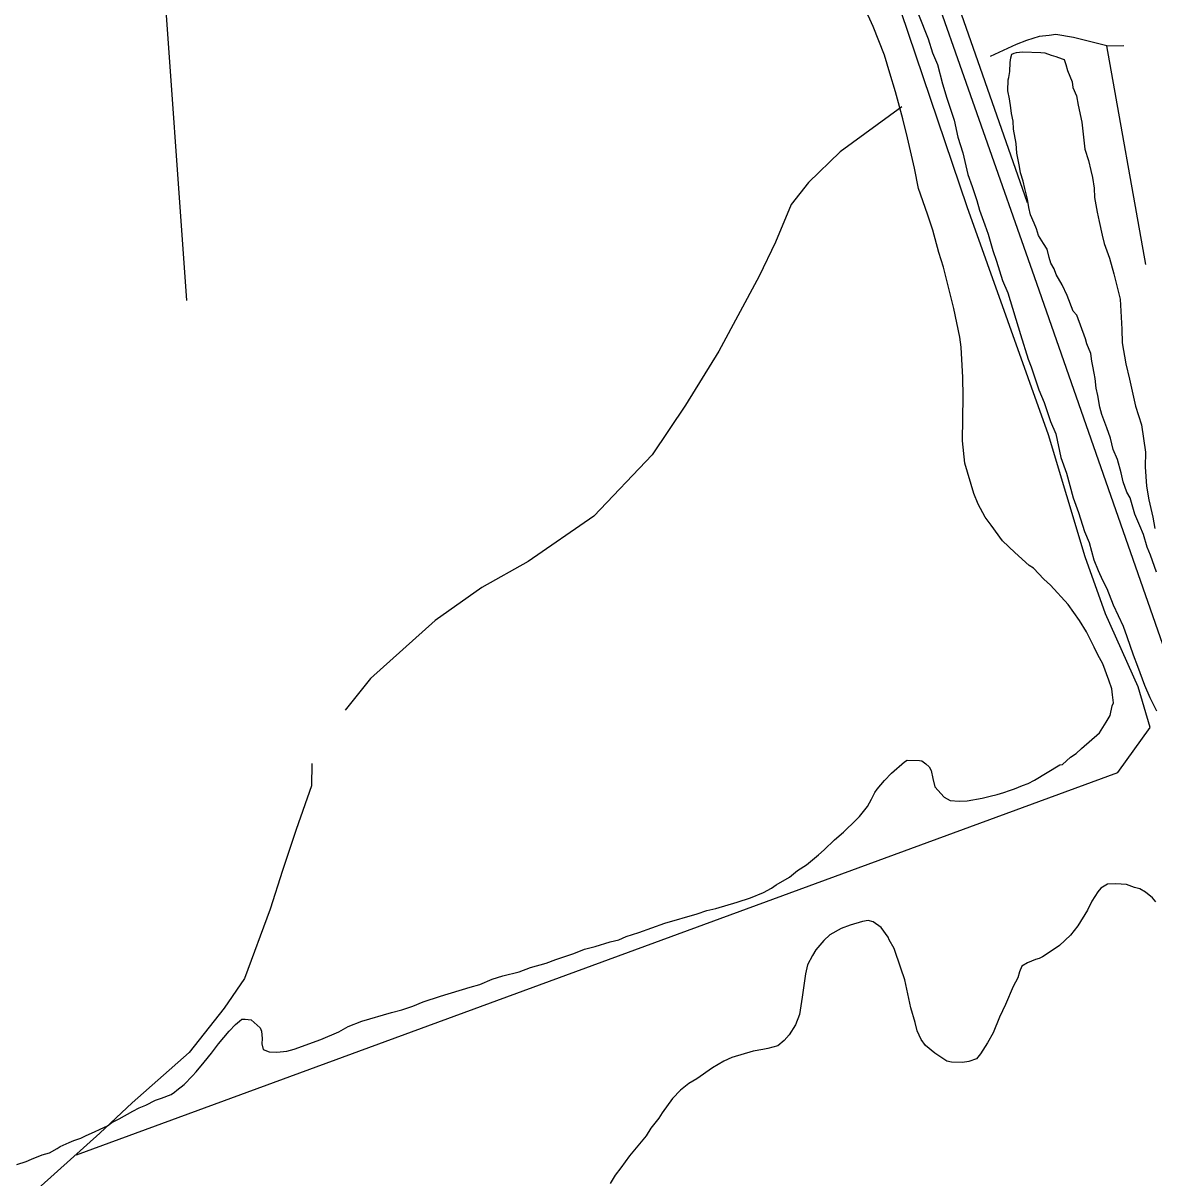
# Model space of a CAD drawing. Extents: x 3161564 to 3199464, y 849354 to 874788.
# Drawn here: x 3171139 to 3172127, y 862295 to 863303 of the extents above; entities that cross this region are included whole.
import ezdxf

# ---------------------------------------------------------------- set-up
doc = ezdxf.new("R2010")
doc.units = 0
for name, color, linetype in [('V-RAIL-TRAK', 7, 'Continuous'), ('V-ROAD-CNTR', 7, 'Continuous'), ('V-SITE-VEGE', 7, 'Continuous'), ('V-TOPO-SHOR', 7, 'Continuous')]:
    doc.layers.add(name, color=color, linetype=linetype)

msp = doc.modelspace()

# ---------------------------------------------------------------- linework, layer by layer
at = {"layer": 'V-RAIL-TRAK'}
msp.add_lwpolyline([(3173048.9, 860197.7), (3172969.1, 860400.4), (3172899.4, 860580.2), (3172868.7, 860665.4), (3172845.4, 860728.8), (3172796.3, 860868), (3172752.1, 860997.5), (3172667.5, 861235.5), (3172568.3, 861521.3), (3172481.5, 861766.7), (3172368.2, 862089.8), (3172301.4, 862284.2), (3172025, 863075.6), (3171924.2, 863362.6)], dxfattribs=at)
at = {"layer": 'V-ROAD-CNTR'}
msp.add_lwpolyline([(3171157.8, 865600.7), (3172016.6, 863146.4)], dxfattribs=at)
at = {"layer": 'V-SITE-VEGE'}
for points in [[(3171784.5, 863716.3), (3171792.4, 863692.2), (3171798.5, 863677), (3171806.9, 863654.4), (3171813, 863639.6), (3171821.8, 863613.1), (3171826.9, 863595), (3171841.7, 863548.8), (3171847.7, 863528.7), (3171855.6, 863504.1), (3171860.8, 863488.9), (3171865.4, 863475.2), (3171872.9, 863454), (3171877.5, 863438.8), (3171885.4, 863413.8), (3171891.9, 863396.6), (3171898, 863378.4), (3171912.9, 863334.7), (3171921.7, 863310.6), (3171930.2, 863289.5), (3171933.9, 863277.2)], [(3171977.2, 862626.1), (3171984.1, 862627.9), (3171990.4, 862629.3), (3171996.3, 862631.1), (3172001.2, 862633), (3172005.6, 862634.4), (3172012.5, 862637.2), (3172017.4, 862639.1), (3172022.9, 862641.9), (3172045.1, 862655.2), (3172047.5, 862655.7), (3172054.5, 862661.9), (3172059.4, 862665.2), (3172063.9, 862669.6), (3172079.7, 862683.4), (3172085.7, 862692.6), (3172089.2, 862698.4), (3172090.8, 862706.7), (3172091.9, 862709.6), (3172091, 862716.5), (3172090.6, 862721.8), (3172087.8, 862729.2), (3172082.7, 862743.5), (3172078.4, 862751.3), (3172075.1, 862758.2), (3172068.5, 862771.5), (3172062.3, 862781.4), (3172052.3, 862795.2), (3172036.9, 862812.1), (3172031.2, 862817.6), (3172022.1, 862827), (3172018.2, 862829.5), (3172005.7, 862840.9), (3171995.1, 862850.9), (3171985.1, 862864.7), (3171979.8, 862871.7), (3171973.7, 862883), (3171969.9, 862892.3), (3171962.1, 862918.8), (3171960, 862938.4), (3171960.6, 862977), (3171960.4, 862993.6), (3171958.9, 863020), (3171957.6, 863028.8), (3171952.6, 863053.8), (3171943.4, 863090), (3171939.3, 863102.8), (3171934.2, 863122.4), (3171929.6, 863136.2), (3171921.6, 863158.8), (3171918, 863176.4), (3171912.1, 863202.9), (3171908, 863219.6), (3171901.6, 863243.1), (3171896.5, 863259.3), (3171891.8, 863275), (3171882, 863300.1), (3171874.5, 863316.8)], [(3171933.9, 863277.2), (3171938.1, 863266.9), (3171942.7, 863250.2), (3171946.4, 863237.5), (3171952.9, 863218.3), (3171956.1, 863203.6), (3171960.3, 863189.9), (3171964.8, 863170.8), (3171968.5, 863160.4), (3171972.7, 863148.2), (3171975, 863139.8), (3171979.7, 863127), (3171982.5, 863118.7), (3171986.7, 863104.5), (3171989.9, 863095.1), (3171995, 863078.4), (3171999.7, 863067.6), (3172010.8, 863031.3), (3172017.3, 863009.7), (3172020.1, 863002.8), (3172026.6, 862982.7), (3172031.3, 862971.9), (3172036.9, 862955.2), (3172041.6, 862944.4), (3172046.1, 862923.8), (3172050.8, 862910), (3172056.8, 862888.4), (3172061.4, 862875.7), (3172066.5, 862859), (3172070.8, 862849.6), (3172074.9, 862834.4), (3172078.7, 862825.1), (3172082.4, 862816.7), (3172086.2, 862809.3), (3172091.8, 862795.1), (3172100.3, 862776.4), (3172103.6, 862767.5), (3172109.2, 862751.3), (3172112.9, 862741.5), (3172119, 862724.8), (3172123.7, 862714), (3172129.4, 862702.6)], [(3172080.1, 862967.6), (3172078.3, 862977.9), (3172076.9, 862984.3), (3172076.1, 862992.6), (3172075.2, 862997.5), (3172073.8, 863003.4), (3172072.9, 863007.8), (3172072.1, 863014.7), (3172068.8, 863023), (3172067.4, 863027.4), (3172059.9, 863048.1), (3172056.6, 863051.5), (3172051.4, 863065.3), (3172047.2, 863074.6), (3172042, 863083.5), (3172040.1, 863088.4), (3172037.3, 863093.4), (3172035.9, 863098.3), (3172034, 863105.6), (3172030.7, 863110.6), (3172026.4, 863117.5), (3172024.6, 863123.4), (3172022.7, 863128.3), (3172019.4, 863135.7), (3172018, 863142), (3172016.7, 863149.4), (3172014.4, 863158.7), (3172013.1, 863165.1), (3172010.7, 863172.4), (3172009.9, 863177.8), (3172007.6, 863189.6), (3172006.8, 863197.9), (3172004.5, 863210.6), (3172004.2, 863217.5), (3172002.8, 863224.3), (3172002.4, 863229.2), (3172001.1, 863237), (3171999.7, 863243.9), (3171999.9, 863253.7), (3172000.4, 863255.6), (3172001.5, 863261), (3172001.6, 863268.8), (3172002.2, 863272.7), (3172003.2, 863276.1), (3172005.2, 863277), (3172007.1, 863277.5), (3172012.5, 863277.9), (3172028.6, 863277.6), (3172032, 863277.1), (3172037.4, 863275), (3172041.7, 863274), (3172047.1, 863271.9), (3172049, 863271.4), (3172050.4, 863267), (3172051.8, 863261.6), (3172056, 863251.8), (3172056.4, 863246.9), (3172059.7, 863239.5), (3172061.1, 863231.6), (3172064.2, 863216.5), (3172066.8, 863193), (3172070, 863183.2), (3172072.3, 863174.3), (3172073.7, 863168.4), (3172075, 863159.1), (3172075.3, 863150.8), (3172077.6, 863138.1), (3172079.4, 863129.8), (3172082.1, 863118), (3172083.9, 863110.7), (3172088.6, 863097.9), (3172092.3, 863084.1), (3172097.8, 863062.1), (3172099.3, 863035.7), (3172099.6, 863024), (3172102.7, 863005.4), (3172105.9, 862992.1), (3172111.3, 862968.6), (3172116.4, 862952.4), (3172119.9, 862928.4), (3172119.7, 862915.7), (3172120.9, 862898.6), (3172122.7, 862886.8), (3172126.3, 862871.6), (3172128.1, 862861.8)], [(3172110.7, 862874.3), (3172106.6, 862888.6), (3172103.7, 862893.5), (3172100.5, 862902.4), (3172098.6, 862910.2), (3172095.4, 862922), (3172091.7, 862930.8), (3172089.4, 862940.6), (3172086.1, 862949.5), (3172081.9, 862961.3), (3172080.1, 862967.6)], [(3172129.4, 862823.7), (3172124.3, 862838.5), (3172121.5, 862845.4), (3172118.3, 862856.6), (3172115, 862864), (3172110.7, 862874.3)], [(3171183.6, 862327.3), (3171189.9, 862329.2), (3171194.4, 862331.5), (3171201.8, 862334.8), (3171206.7, 862337.2), (3171213.1, 862340), (3171217, 862342.9), (3171223.4, 862346.2), (3171235.3, 862352.8), (3171240.7, 862355.7), (3171246.6, 862358), (3171255, 862362.3), (3171260.4, 862364.1), (3171268.7, 862367.4), (3171271.7, 862369.3), (3171273.7, 862371.2), (3171280.1, 862376), (3171287.5, 862383.7), (3171290.5, 862387.1), (3171297.5, 862395.7), (3171304, 862403.4), (3171310, 862411.6), (3171319.4, 862422.7), (3171324.9, 862428.5), (3171328.4, 862431.3), (3171330.4, 862433.3), (3171333.3, 862433.2), (3171338.7, 862432.6), (3171346.4, 862425.7), (3171347.8, 862422.7), (3171348.2, 862416.4), (3171348.1, 862411.5), (3171349, 862406.6), (3171354.3, 862404.5), (3171361.1, 862404.4), (3171369.9, 862405.3), (3171376.3, 862407.1), (3171399.4, 862415.5), (3171415.1, 862422.1), (3171423.5, 862426.8), (3171435.3, 862431.5), (3171461.3, 862438.9), (3171470.2, 862441.2), (3171480, 862444.4), (3171488.8, 862448.2), (3171504.1, 862453.3), (3171530.1, 862461.2), (3171538.4, 862463.5), (3171549.2, 862468.2), (3171558.6, 862471), (3171572.8, 862474.6), (3171582.6, 862478.4), (3171596.3, 862482), (3171604.7, 862485.3), (3171620.4, 862490.4), (3171629.7, 862494.2), (3171639.1, 862496.5), (3171652.3, 862500.6), (3171659.7, 862502.5), (3171666.1, 862505.3), (3171677.4, 862509), (3171700, 862516.9), (3171728.4, 862525.3), (3171736.8, 862528), (3171744.6, 862529.9), (3171763.3, 862535.4), (3171775, 862539.1), (3171786.3, 862543.8), (3171793.2, 862547.6), (3171797.2, 862550.5), (3171809, 862557.1), (3171816, 862562.9), (3171823.9, 862568.1), (3171834.3, 862576.7), (3171839.2, 862581), (3171848.2, 862589.7), (3171856.1, 862596.4), (3171860.1, 862600.7), (3171863, 862603.1), (3171866, 862606), (3171870, 862610.3), (3171877, 862619), (3171880.5, 862625.3), (3171883.5, 862631.1), (3171885.5, 862634), (3171892, 862641.7), (3171898, 862647.9), (3171909.4, 862658), (3171911.8, 862659.4), (3171922.6, 862659.2), (3171924.5, 862658.7), (3171927.9, 862656.2), (3171930.8, 862653.7), (3171932.7, 862650.3), (3171934, 862643.4), (3171935.8, 862636), (3171944, 862627.1), (3171949.3, 862624.1), (3171957.1, 862623.5), (3171964, 862623.9), (3171977.2, 862626.1)], [(3172129, 862535.6), (3172126.1, 862539.1), (3172119.9, 862544.1), (3172115, 862547.1), (3172110.2, 862548.2), (3172103.4, 862550.7), (3172094.1, 862551.4), (3172086.8, 862551), (3172080.9, 862547.7), (3172078.4, 862544.3), (3172072.9, 862536.1), (3172069.3, 862528.3), (3172060.8, 862514.8), (3172054.3, 862506.6), (3172044.9, 862497.5), (3172037.5, 862492.7)], [(3172037.5, 862492.7), (3172030, 862487.5), (3172027.1, 862486.1), (3172023.7, 862485.2), (3172016.8, 862482.3), (3172011.8, 862479.5), (3172009.8, 862474.6), (3172008.3, 862469.3), (3172004.2, 862461.6), (3171997.6, 862446), (3171992.5, 862434.9), (3171986.9, 862421.3), (3171981.9, 862412.6), (3171975.9, 862402.9), (3171972.4, 862398.6), (3171965.5, 862396.3), (3171960.1, 862395.4), (3171950.4, 862395.6), (3171946.5, 862396.6), (3171935.9, 862403.6), (3171927.7, 862410.1), (3171923.9, 862415.5), (3171920.6, 862422.9), (3171918.7, 862430.3), (3171915, 862443), (3171909.6, 862467.5), (3171906.3, 862477.8), (3171900.3, 862495), (3171896, 862502.4), (3171895.1, 862504.9), (3171888.9, 862513.3), (3171882.1, 862518.3), (3171877.7, 862519.3), (3171872.8, 862518.4), (3171862, 862515.2), (3171854.2, 862512.4), (3171844.3, 862506.7), (3171838.9, 862501.9), (3171831.9, 862493.7), (3171828.9, 862488.9), (3171824.8, 862480.7), (3171822.8, 862472.9), (3171820, 862452.4), (3171817.8, 862437.3), (3171814.2, 862428.1), (3171808.7, 862419.4), (3171804.2, 862414.6), (3171798.8, 862409.8), (3171789.9, 862407.5), (3171785.5, 862406.6), (3171777.2, 862405.3), (3171758.5, 862399.7), (3171751.7, 862396.4), (3171741.8, 862390.7), (3171728, 862381.2), (3171721.1, 862376.9), (3171713.6, 862371.2), (3171706.7, 862364), (3171697.7, 862351.4), (3171694.7, 862346.6), (3171687.7, 862337.9), (3171683.7, 862331.2), (3171669.2, 862313.8), (3171661.7, 862303.2), (3171656.7, 862296.9), (3171652.2, 862289.7)], [(3171133.9, 862306.2), (3171142.2, 862309), (3171146.7, 862310.8), (3171156, 862314.6), (3171162.4, 862316.4), (3171169.3, 862320.2), (3171171.8, 862322.1), (3171179.6, 862325.4), (3171183.6, 862327.3)]]:
    msp.add_lwpolyline(points, dxfattribs=at)
at = {"layer": 'V-TOPO-SHOR'}
msp.add_line((3172120.1, 863092.4), (3172086.1, 863283.3), dxfattribs=at)
for points in [[(3171964.2, 863142.6), (3171740.4, 863803.4), (3171577, 864279.5), (3171481.1, 864570.8), (3171402.9, 864727.1)], [(3170887.8, 864215.5), (3171111.6, 864222.6), (3171221.7, 863775), (3171246.6, 863664.8), (3171250.1, 863544), (3171246.6, 863423.2), (3171260.8, 863359.3), (3171282.1, 863060.9)], [(3172086.1, 863283.3), (3172057.1, 863290.6), (3172041.7, 863293.1), (3172035.9, 863292.2), (3172026.9, 863291.3), (3172015.9, 863287.9), (3172006.9, 863284.5), (3171984.2, 863273.9)], [(3172086.1, 863283.3), (3172086.1, 863283.4), (3172101, 863283.5)], [(3171907.2, 863230.1), (3171853.1, 863190.6), (3171825.4, 863163.8), (3171810.3, 863144.7), (3171796.7, 863111.9), (3171782.5, 863082), (3171747.3, 863016.7), (3171718.1, 862969.4), (3171688.9, 862926.1), (3171638, 862872.4), (3171580.5, 862833), (3171540.3, 862810.3), (3171499.4, 862781.4), (3171442.9, 862730.6), (3171420.8, 862703.1)], [(3171186.2, 862314.8), (3172095.7, 862648.7), (3172124.1, 862687.8), (3172113.4, 862723.4), (3172085, 862787.3), (3172067.3, 862837), (3172035.3, 862943.6), (3171964.2, 863142.6)], [(3171391.6, 862656.4), (3171391.3, 862637.1), (3171378.1, 862598.7), (3171366.1, 862563.1), (3171355.3, 862529.1), (3171332.7, 862468.6), (3171315.2, 862442.8), (3171284.4, 862404.1), (3171234.8, 862360), (3171206.5, 862333.7), (3171129.7, 862264.5)]]:
    msp.add_lwpolyline(points, dxfattribs=at)

doc.saveas('drawing.dxf')
